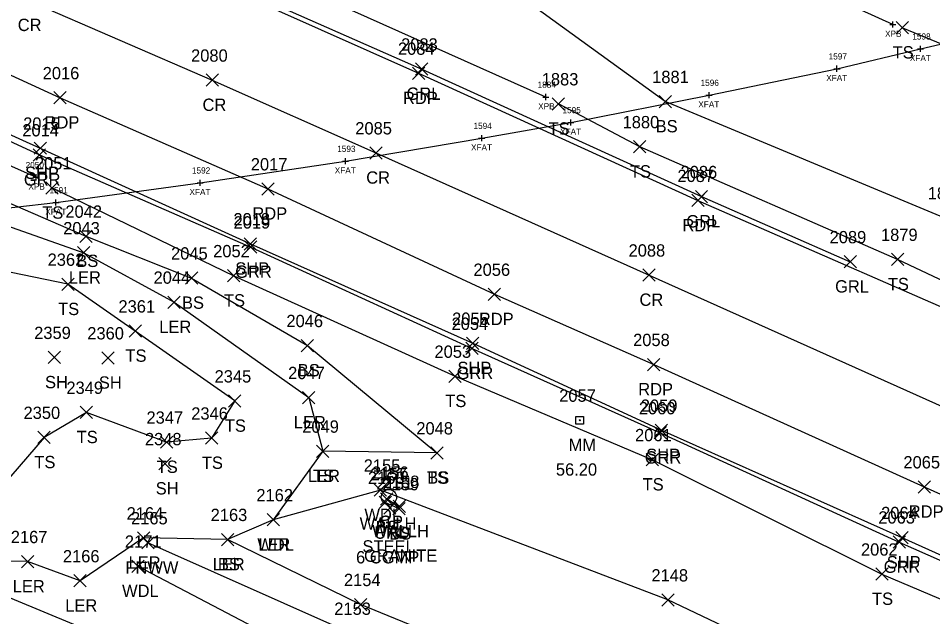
# Model space of a CAD drawing. Extents: x 1599569 to 1610055, y 642560 to 647860.
# Drawn here: x 1601503.2 to 1601651.7, y 647181.8 to 647279.1 of the extents above; entities that cross this region are included whole.
import ezdxf

# ---------------------------------------------------------------- set-up
doc = ezdxf.new("R2010")
doc.units = 0
for name, color, linetype in [('B_A', 7, 'Continuous'), ('B_I', 7, 'Continuous'), ('B_TIC', 7, 'Continuous'), ('BF', 7, 'Continuous'), ('BSUBM', 7, 'Continuous'), ('D_A', 7, 'Continuous'), ('D_C', 7, 'Continuous'), ('D_I', 7, 'Continuous'), ('D_TIC', 7, 'Continuous'), ('DHW', 7, 'Continuous'), ('L_A', 7, 'Continuous'), ('L_I', 7, 'Continuous'), ('L_TIC', 7, 'Continuous'), ('LARO', 7, 'Continuous'), ('LAWA', 7, 'Continuous'), ('LELB', 7, 'Continuous'), ('LFNC', 7, 'Continuous'), ('P_A', 7, 'Continuous'), ('P_I', 7, 'Continuous'), ('P_TIC', 7, 'Continuous'), ('PET', 7, 'Continuous'), ('PRC', 7, 'Continuous'), ('PSP', 7, 'Continuous'), ('R_A', 7, 'Continuous'), ('R_C', 7, 'Continuous'), ('R_I', 7, 'Continuous'), ('R_TIC', 7, 'Continuous'), ('RGP', 7, 'Continuous'), ('RGR', 7, 'Continuous'), ('S_A', 7, 'Continuous'), ('S_C', 7, 'Continuous'), ('S_I', 7, 'Continuous'), ('SRM', 7, 'Continuous')]:
    doc.layers.add(name, color=color, linetype=linetype)

msp = doc.modelspace()

# ---------------------------------------------------------------- linework, layer by layer
at = {"layer": 'B_TIC'}
for p, q in [((1601645.21, 647278.05), (1601645.29, 647278.05)), ((1601649.73, 647274.11), (1601649.8, 647274.11)), ((1601636.14, 647270.87), (1601636.22, 647270.87)), ((1601588.89, 647266.27), (1601588.97, 647266.27)), ((1601615.37, 647266.58), (1601615.45, 647266.58)), ((1601592.93, 647262.14), (1601593.01, 647262.14)), ((1601578.48, 647259.58), (1601578.55, 647259.58)), ((1601556.36, 647255.85), (1601556.43, 647255.85)), ((1601506.14, 647253.22), (1601506.21, 647253.22)), ((1601532.77, 647252.34), (1601532.84, 647252.34)), ((1601509.35, 647249.14), (1601509.43, 647249.14))]:
    msp.add_line(p, q, dxfattribs=at)
for points in [[(1601644.71, 647278.05), (1601645.71, 647278.05)], [(1601645.21, 647277.55), (1601645.21, 647278.55)], [(1601649.72, 647273.61), (1601649.72, 647274.61)], [(1601649.22, 647274.11), (1601650.22, 647274.11)], [(1601635.64, 647270.87), (1601636.64, 647270.87)], [(1601636.14, 647270.37), (1601636.14, 647271.37)], [(1601615.37, 647266.08), (1601615.37, 647267.08)], [(1601588.39, 647266.27), (1601589.39, 647266.27)], [(1601588.89, 647265.77), (1601588.89, 647266.78)], [(1601614.87, 647266.58), (1601615.87, 647266.58)], [(1601592.93, 647261.64), (1601592.93, 647262.64)], [(1601592.43, 647262.14), (1601593.43, 647262.14)], [(1601577.97, 647259.58), (1601578.97, 647259.58)], [(1601578.47, 647259.08), (1601578.47, 647260.08)], [(1601555.86, 647255.85), (1601556.86, 647255.85)], [(1601556.36, 647255.35), (1601556.36, 647256.35)], [(1601506.14, 647252.72), (1601506.14, 647253.72)], [(1601505.64, 647253.22), (1601506.64, 647253.22)], [(1601532.26, 647252.34), (1601533.26, 647252.34)], [(1601532.76, 647251.84), (1601532.76, 647252.84)], [(1601508.85, 647249.14), (1601509.85, 647249.14)], [(1601509.35, 647248.64), (1601509.35, 647249.64)]]:
    msp.add_lwpolyline(points, dxfattribs=at)
at = {"layer": 'BF'}
msp.add_lwpolyline([(1601288.62, 647238.61), (1601320.66, 647238.01), (1601349.51, 647238.08), (1601373.69, 647238.59), (1601386.36, 647239.05), (1601413.65, 647240.35), (1601439.77, 647242.2), (1601462.42, 647244.02), (1601489.32, 647246.83), (1601509.35, 647249.14), (1601532.76, 647252.34), (1601556.36, 647255.85), (1601578.47, 647259.58), (1601592.93, 647262.14), (1601615.37, 647266.58), (1601636.14, 647270.87), (1601649.72, 647274.11), (1601669.89, 647278.8)], dxfattribs=at)
at = {"layer": 'BSUBM'}
for points in [[(1601645.21, 647278.05), (1601605.76, 647295.98)], [(1601588.89, 647266.27), (1601546.72, 647285.13)], [(1601458.36, 647274.55), (1601506.14, 647253.22)]]:
    msp.add_lwpolyline(points, dxfattribs=at)
at = {"layer": 'D_TIC'}
for points in [[(1601562.05, 647199.97), (1601564.05, 647201.97)], [(1601564.05, 647199.97), (1601562.05, 647201.97)], [(1601562.55, 647198.49), (1601564.55, 647200.49)], [(1601564.55, 647198.49), (1601562.55, 647200.49)], [(1601564.09, 647198.75), (1601566.09, 647200.75)], [(1601566.09, 647198.75), (1601564.09, 647200.75)]]:
    msp.add_lwpolyline(points, dxfattribs=at)
at = {"layer": 'DHW'}
msp.add_lwpolyline([(1601563.05, 647200.97), (1601565.09, 647199.75)], dxfattribs=at)
at = {"layer": 'L_TIC'}
for points in [[(1601645.77, 647276.53), (1601647.77, 647278.53)], [(1601647.77, 647276.53), (1601645.77, 647278.53)], [(1601589.91, 647264.16), (1601591.91, 647266.16)], [(1601591.91, 647264.16), (1601589.91, 647266.16)], [(1601607.27, 647264.53), (1601609.27, 647266.53)], [(1601609.27, 647264.53), (1601607.27, 647266.53)], [(1601603.12, 647257.19), (1601605.12, 647259.19)], [(1601605.12, 647257.19), (1601603.12, 647259.19)], [(1601507.71, 647250.5), (1601509.71, 647252.5)], [(1601509.71, 647250.5), (1601507.71, 647252.5)], [(1601513.21, 647242.65), (1601515.21, 647244.65)], [(1601515.21, 647242.65), (1601513.21, 647244.65)], [(1601512.86, 647239.96), (1601514.86, 647241.96)], [(1601514.86, 647239.96), (1601512.86, 647241.96)], [(1601644.99, 647238.88), (1601646.99, 647240.88)], [(1601646.99, 647238.88), (1601644.99, 647240.88)], [(1601530.37, 647235.86), (1601532.37, 647237.86)], [(1601532.37, 647235.86), (1601530.37, 647237.86)], [(1601537.21, 647236.23), (1601539.21, 647238.23)], [(1601539.21, 647236.23), (1601537.21, 647238.23)], [(1601510.3, 647234.84), (1601512.3, 647236.84)], [(1601512.3, 647234.84), (1601510.3, 647236.84)], [(1601527.53, 647231.93), (1601529.53, 647233.93)], [(1601529.53, 647231.93), (1601527.53, 647233.93)], [(1601521.23, 647227.25), (1601523.23, 647229.25)], [(1601523.23, 647227.25), (1601521.23, 647229.25)], [(1601549.16, 647224.88), (1601551.16, 647226.88)], [(1601551.16, 647224.88), (1601549.16, 647226.88)], [(1601508.08, 647222.95), (1601510.08, 647224.95)], [(1601510.08, 647222.95), (1601508.08, 647224.95)], [(1601516.82, 647222.88), (1601518.82, 647224.88)], [(1601518.82, 647222.88), (1601516.82, 647224.88)], [(1601573.14, 647219.89), (1601575.14, 647221.89)], [(1601575.14, 647219.89), (1601573.14, 647221.89)], [(1601549.38, 647216.43), (1601551.38, 647218.43)], [(1601551.38, 647216.43), (1601549.38, 647218.43)], [(1601537.36, 647215.88), (1601539.36, 647217.88)], [(1601539.36, 647215.88), (1601537.36, 647217.88)], [(1601537.36, 647215.88), (1601539.36, 647217.88)], [(1601539.36, 647215.88), (1601537.36, 647217.88)], [(1601513.3, 647214.03), (1601515.3, 647216.03)], [(1601515.3, 647214.03), (1601513.3, 647216.03)], [(1601506.43, 647209.96), (1601508.43, 647211.96)], [(1601508.43, 647209.96), (1601506.43, 647211.96)], [(1601526.3, 647209.19), (1601528.3, 647211.19)], [(1601528.3, 647209.19), (1601526.3, 647211.19)], [(1601533.62, 647209.85), (1601535.62, 647211.85)], [(1601535.62, 647209.85), (1601533.62, 647211.85)], [(1601551.67, 647207.72), (1601553.67, 647209.72)], [(1601553.67, 647207.72), (1601551.67, 647209.72)], [(1601551.67, 647207.72), (1601553.67, 647209.72)], [(1601553.67, 647207.72), (1601551.67, 647209.72)], [(1601570.19, 647207.44), (1601572.19, 647209.44)], [(1601572.19, 647207.44), (1601570.19, 647209.44)], [(1601570.19, 647207.44), (1601572.19, 647209.44)], [(1601572.19, 647207.44), (1601570.19, 647209.44)], [(1601526.05, 647205.69), (1601528.05, 647207.69)], [(1601528.05, 647205.69), (1601526.05, 647207.69)], [(1601605.18, 647206.34), (1601607.18, 647208.34)], [(1601607.18, 647206.34), (1601605.18, 647208.34)], [(1601561.01, 647201.4), (1601563.01, 647203.4)], [(1601563.01, 647201.4), (1601561.01, 647203.4)], [(1601561.82, 647199.4), (1601563.82, 647201.4)], [(1601563.82, 647199.4), (1601561.82, 647201.4)], [(1601564.04, 647198.36), (1601566.04, 647200.36)], [(1601566.04, 647198.36), (1601564.04, 647200.36)], [(1601543.62, 647196.58), (1601545.62, 647198.58)], [(1601545.62, 647196.58), (1601543.62, 647198.58)], [(1601543.62, 647196.58), (1601545.62, 647198.58)], [(1601545.62, 647196.58), (1601543.62, 647198.58)], [(1601522.56, 647193.62), (1601524.56, 647195.62)], [(1601524.56, 647193.62), (1601522.56, 647195.62)], [(1601523.27, 647192.83), (1601525.27, 647194.83)], [(1601525.27, 647192.83), (1601523.27, 647194.83)], [(1601536.2, 647193.37), (1601538.2, 647195.37)], [(1601538.2, 647193.37), (1601536.2, 647195.37)], [(1601536.2, 647193.37), (1601538.2, 647195.37)], [(1601538.2, 647193.37), (1601536.2, 647195.37)], [(1601503.75, 647189.78), (1601505.75, 647191.78)], [(1601505.75, 647189.78), (1601503.75, 647191.78)], [(1601521.66, 647189.03), (1601523.66, 647191.03)], [(1601523.66, 647189.03), (1601521.66, 647191.03)], [(1601642.43, 647187.75), (1601644.43, 647189.75)], [(1601644.43, 647187.75), (1601642.43, 647189.75)], [(1601512.27, 647186.66), (1601514.27, 647188.66)], [(1601514.27, 647186.66), (1601512.27, 647188.66)], [(1601607.71, 647183.55), (1601609.71, 647185.55)], [(1601609.71, 647183.55), (1601607.71, 647185.55)], [(1601557.79, 647182.8), (1601559.79, 647184.8)], [(1601559.79, 647182.8), (1601557.79, 647184.8)]]:
    msp.add_lwpolyline(points, dxfattribs=at)
at = {"layer": 'LARO'}
msp.add_lwpolyline([(1601433.04, 647223.9), (1601440.02, 647229.92), (1601448.75, 647242.35), (1601453.33, 647251.54), (1601453.22, 647256.75), (1601455.27, 647258.56), (1601467.28, 647258.57), (1601483.33, 647251.71), (1601513.86, 647240.96), (1601528.53, 647232.93), (1601550.38, 647217.43), (1601552.67, 647208.72), (1601544.62, 647197.58), (1601537.2, 647194.37), (1601523.56, 647194.62), (1601513.27, 647187.66), (1601504.75, 647190.78), (1601495.2, 647190.89), (1601473.71, 647199.59), (1601450.55, 647210.47)], dxfattribs=at)
at = {"layer": 'LAWA'}
for points in [[(1601797.97, 647101.31), (1601745.83, 647121.59), (1601717.97, 647132.53), (1601683.51, 647148.72), (1601645.76, 647166.92), (1601608.71, 647184.55), (1601562.01, 647202.4), (1601544.62, 647197.58)], [(1601522.66, 647190.03), (1601554.72, 647173.2), (1601590.69, 647150.24), (1601642.66, 647126.73), (1601680.48, 647109.21), (1601720.64, 647091.49), (1601745.45, 647080.74), (1601784.29, 647062.8)]]:
    msp.add_lwpolyline(points, dxfattribs=at)
at = {"layer": 'LELB'}
for points in [[(1601962.97, 647113.31), (1601923.69, 647130.08), (1601895.55, 647143.8), (1601852.73, 647162.89), (1601817.77, 647178.58), (1601769.5, 647198.02), (1601730.98, 647216.5), (1601688.1, 647233.1), (1601653.57, 647246.64), (1601608.27, 647265.53), (1601581.18, 647285.19)], [(1601782.46, 647059.4), (1601738.77, 647079.33), (1601690.4, 647099.93), (1601647.7, 647120.25), (1601610.06, 647137.74), (1601571.92, 647154.07), (1601536.97, 647170.25), (1601497.74, 647186.59), (1601465.75, 647201.27), (1601394.71, 647231.37), (1601362.21, 647245.73), (1601329.86, 647260.18), (1601292.61, 647278.06)], [(1601646.77, 647277.53), (1601686.47, 647261.15), (1601728.27, 647241.55), (1601783.31, 647216.16), (1601831.6, 647194.79), (1601880.63, 647172.23), (1601925.63, 647152.36), (1601972.37, 647131.79)], [(1601467.3, 647264.67), (1601487.07, 647255.39), (1601514.21, 647243.65), (1601531.37, 647236.86), (1601550.16, 647225.88), (1601571.19, 647208.44)], [(1601955.14, 647100.52), (1601918.75, 647116.38), (1601885.72, 647130.9), (1601846.21, 647148.37), (1601809.11, 647165.35), (1601762.69, 647186.72), (1601721.93, 647205.72), (1601682.69, 647222.55), (1601645.99, 647239.88), (1601604.12, 647258.19), (1601590.91, 647265.16)], [(1601538.36, 647216.88), (1601522.23, 647228.25), (1601511.3, 647235.84), (1601500.19, 647238.16), (1601496.12, 647237.24), (1601487.07, 647243), (1601472.23, 647242.52), (1601465.52, 647252), (1601456.52, 647250.25), (1601448.93, 647236.81), (1601439.69, 647223.28)], [(1601508.71, 647251.5), (1601538.21, 647237.23), (1601574.14, 647220.89), (1601606.18, 647207.34), (1601643.43, 647188.75), (1601690.17, 647168.89), (1601736.24, 647147.99), (1601763.99, 647135.54)], [(1601538.36, 647216.88), (1601534.62, 647210.85), (1601527.3, 647210.19), (1601514.3, 647215.03), (1601507.43, 647210.96), (1601499.24, 647201.53), (1601497.16, 647195.39), (1601491.61, 647199.91), (1601483.62, 647197.16)], [(1601571.19, 647208.44), (1601552.67, 647208.72)], [(1601565.04, 647199.36), (1601562.82, 647200.4)], [(1601788.18, 647085.6), (1601744.28, 647102.65), (1601709.97, 647119.32), (1601675.86, 647133.15), (1601636.27, 647148.1), (1601596.45, 647168.4), (1601558.79, 647183.8), (1601537.2, 647194.37)]]:
    msp.add_lwpolyline(points, dxfattribs=at)
at = {"layer": 'LFNC'}
msp.add_lwpolyline([(1601786.11, 647077.46), (1601745.72, 647095.86), (1601707.5, 647113.61), (1601674.01, 647128.72), (1601634.94, 647146.46), (1601593.54, 647164.14), (1601557.22, 647179.13), (1601524.27, 647193.83)], dxfattribs=at)
at = {"layer": 'P_TIC'}
for points in [[(1601533.71, 647268.01), (1601535.71, 647270.01)], [(1601535.71, 647268.01), (1601533.71, 647270.01)], [(1601567.21, 647269.13), (1601569.21, 647271.13)], [(1601569.21, 647269.13), (1601567.21, 647271.13)], [(1601509.02, 647265.15), (1601511.02, 647267.15)], [(1601511.02, 647265.15), (1601509.02, 647267.15)], [(1601505.79, 647256.96), (1601507.79, 647258.96)], [(1601507.79, 647256.96), (1601505.79, 647258.96)], [(1601560.28, 647256.19), (1601562.28, 647258.19)], [(1601562.28, 647256.19), (1601560.28, 647258.19)], [(1601542.75, 647250.34), (1601544.75, 647252.34)], [(1601544.75, 647250.34), (1601542.75, 647252.34)], [(1601612.57, 647248.46), (1601614.57, 647250.46)], [(1601614.57, 647248.46), (1601612.57, 647250.46)], [(1601539.92, 647241.41), (1601541.92, 647243.41)], [(1601541.92, 647241.41), (1601539.92, 647243.41)], [(1601604.65, 647236.34), (1601606.65, 647238.34)], [(1601606.65, 647236.34), (1601604.65, 647238.34)], [(1601579.52, 647233.21), (1601581.52, 647235.21)], [(1601581.52, 647233.21), (1601579.52, 647235.21)], [(1601576, 647225.25), (1601578, 647227.25)], [(1601578, 647225.25), (1601576, 647227.25)], [(1601605.39, 647221.8), (1601607.39, 647223.8)], [(1601607.39, 647221.8), (1601605.39, 647223.8)], [(1601606.65, 647211.12), (1601608.65, 647213.12)], [(1601608.65, 647211.12), (1601606.65, 647213.12)], [(1601649.31, 647201.92), (1601651.31, 647203.92)], [(1601651.31, 647201.92), (1601649.31, 647203.92)], [(1601645.7, 647193.68), (1601647.7, 647195.68)], [(1601647.7, 647193.68), (1601645.7, 647195.68)]]:
    msp.add_lwpolyline(points, dxfattribs=at)
at = {"layer": 'PET'}
for points in [[(1601331.98, 647346.68), (1601356.59, 647335.73), (1601398.36, 647316.98), (1601437.48, 647298.89), (1601470.99, 647284.11), (1601510.02, 647266.15), (1601543.75, 647251.34), (1601580.52, 647234.21), (1601606.39, 647222.8), (1601650.31, 647202.92), (1601693.14, 647183.7), (1601742.76, 647160.97), (1601795.46, 647137.6), (1601852.51, 647112.19)], [(1601401.84, 647345.99), (1601436.76, 647329.85), (1601477.89, 647310.69), (1601511.69, 647295.64), (1601529.2, 647287.58), (1601568.21, 647270.13), (1601613.57, 647249.46), (1601666.31, 647226.36), (1601709.07, 647207.41), (1601751.08, 647188.42), (1601796.47, 647168.32), (1601839.63, 647148.76), (1601881.89, 647129.58), (1601912.89, 647115.63)]]:
    msp.add_lwpolyline(points, dxfattribs=at)
at = {"layer": 'PRC'}
msp.add_lwpolyline([(1601345.39, 647355.71), (1601383.98, 647338.31), (1601428.29, 647317.74), (1601472.83, 647297.09), (1601504.71, 647281.99), (1601534.71, 647269.01), (1601561.28, 647257.19), (1601605.65, 647237.34), (1601658.4, 647213.63), (1601702.28, 647194), (1601743.84, 647175.46), (1601792.12, 647154.22), (1601833.09, 647135.23), (1601874.76, 647116.71)], dxfattribs=at)
at = {"layer": 'PSP'}
msp.add_lwpolyline([(1601320.4, 647342.24), (1601352.25, 647327.85), (1601395.49, 647308.51), (1601432.16, 647291.56), (1601467.04, 647275.92), (1601506.79, 647257.96), (1601540.92, 647242.41), (1601577, 647226.25), (1601607.65, 647212.12), (1601646.7, 647194.68), (1601690.56, 647174.95), (1601738.15, 647153.57), (1601769.56, 647138.92), (1601808.48, 647121.32)], dxfattribs=at)
at = {"layer": 'R_TIC'}
for points in [[(1601567.72, 647269.81), (1601569.72, 647271.81)], [(1601569.72, 647269.81), (1601567.72, 647271.81)], [(1601505.65, 647255.87), (1601507.65, 647257.87)], [(1601507.65, 647255.87), (1601505.65, 647257.87)], [(1601613.15, 647249.08), (1601615.15, 647251.08)], [(1601615.15, 647249.08), (1601613.15, 647251.08)], [(1601539.97, 647240.89), (1601541.97, 647242.89)], [(1601541.97, 647240.89), (1601539.97, 647242.89)], [(1601637.3, 647238.5), (1601639.3, 647240.5)], [(1601639.3, 647238.5), (1601637.3, 647240.5)], [(1601575.91, 647224.43), (1601577.91, 647226.43)], [(1601577.91, 647224.43), (1601575.91, 647226.43)], [(1601606.45, 647210.71), (1601608.45, 647212.71)], [(1601608.45, 647210.71), (1601606.45, 647212.71)], [(1601645.25, 647192.96), (1601647.25, 647194.96)], [(1601647.25, 647192.96), (1601645.25, 647194.96)]]:
    msp.add_lwpolyline(points, dxfattribs=at)
at = {"layer": 'RGP'}
msp.add_line((1601563.4, 647201.25), (1601563.4, 647201.25), dxfattribs=at)
for radius in [1.25, 0.0833]:
    msp.add_circle((1601563.4, 647201.25), radius, dxfattribs=at)
at = {"layer": 'RGR'}
for points in [[(1601402.77, 647346.31), (1601437.17, 647330.45), (1601512.1, 647296.13), (1601530.55, 647287.7), (1601568.72, 647270.81), (1601614.15, 647250.08), (1601638.3, 647239.5)], [(1601318.76, 647342.22), (1601351.89, 647327.35), (1601395.14, 647307.81), (1601432.06, 647291.1), (1601467.03, 647275.18), (1601506.65, 647256.87), (1601540.97, 647241.89), (1601576.91, 647225.43), (1601607.45, 647211.71), (1601646.25, 647193.96), (1601690.44, 647174.37), (1601737.84, 647152.88), (1601768.28, 647138.94), (1601807.48, 647120.85)]]:
    msp.add_lwpolyline(points, dxfattribs=at)
at = {"layer": 'SRM'}
msp.add_lwpolyline([(1601593.77, 647214.38), (1601595.02, 647214.38), (1601595.02, 647213.13), (1601593.77, 647213.13)], close=True, dxfattribs=at)
msp.add_circle((1601594.39, 647213.75), 0.0833, dxfattribs=at)

# ---------------------------------------------------------------- texts
at = {"layer": 'B_A'}
for s, p in [('XPB', (1601643.95, 647276.05)), ('XFAT', (1601647.98, 647272.11)), ('XFAT', (1601634.4, 647268.87)), ('XFAT', (1601613.63, 647264.58)), ('XPB', (1601587.63, 647264.27)), ('XFAT', (1601591.19, 647260.14)), ('XFAT', (1601576.73, 647257.58)), ('XFAT', (1601554.61, 647253.85)), ('XPB', (1601504.87, 647251.22)), ('XFAT', (1601531.02, 647250.34)), ('XFAT', (1601507.61, 647247.14))]:
    msp.add_text(s, height=1, dxfattribs=at).set_placement(p)
at = {"layer": 'B_I'}
for s, p in [('1598', (1601648.38, 647275.61)), ('1597', (1601634.79, 647272.37)), ('1884', (1601587.54, 647267.77)), ('1596', (1601614, 647268.08)), ('1595', (1601591.58, 647263.64)), ('1594', (1601577.13, 647261.08)), ('1593', (1601555.01, 647257.35)), ('2050', (1601504.42, 647254.72)), ('1592', (1601531.42, 647253.84)), ('1591', (1601508.29, 647250.64))]:
    msp.add_text(s, height=1, dxfattribs=at).set_placement(p)
at = {"layer": 'D_A'}
for s, p in [('WALLH', (1601558.65, 647195.97)), ('WALLH', (1601560.68, 647194.75)), ('UND', (1601561.02, 647194.49))]:
    msp.add_text(s, height=2, dxfattribs=at).set_placement(p)
at = {"layer": 'D_C'}
for s, p in [('GRANITE', (1601559.36, 647190.75)), ('6 CGMP', (1601558.07, 647190.49))]:
    msp.add_text(s, height=2, dxfattribs=at).set_placement(p)
at = {"layer": 'D_I'}
for s, p in [('2157', (1601560.36, 647203.97)), ('2158', (1601562.4, 647202.75)), ('2161', (1601561.37, 647202.49))]:
    msp.add_text(s, height=2, dxfattribs=at).set_placement(p)
at = {"layer": 'L_A'}
for s, p in [('TS', (1601645.18, 647272.53)), ('BS', (1601606.71, 647260.53)), ('TS', (1601589.32, 647260.16)), ('TS', (1601602.53, 647253.19)), ('TS', (1601507.12, 647246.5)), ('BS', (1601512.65, 647238.65)), ('LER', (1601511.44, 647235.96)), ('TS', (1601644.4, 647234.88)), ('TS', (1601509.7, 647230.84)), ('BS', (1601529.81, 647231.86)), ('TS', (1601536.62, 647232.23)), ('LER', (1601526.12, 647227.93)), ('TS', (1601520.63, 647223.25)), ('BS', (1601548.6, 647220.88)), ('SH', (1601507.57, 647218.95)), ('SH', (1601516.31, 647218.88)), ('TS', (1601572.55, 647215.89)), ('TS', (1601536.77, 647211.88)), ('TS', (1601536.77, 647211.88)), ('LER', (1601547.96, 647212.43)), ('TS', (1601512.71, 647210.03)), ('TS', (1601505.84, 647205.96)), ('TS', (1601533.03, 647205.85)), ('TS', (1601525.71, 647205.19)), ('LER', (1601550.25, 647203.72)), ('TS', (1601551.08, 647203.72)), ('TS', (1601569.59, 647203.44)), ('BS', (1601569.63, 647203.44)), ('SH', (1601525.54, 647201.69)), ('TS', (1601604.59, 647202.34)), ('WDL', (1601559.42, 647197.4)), ('BS', (1601561.26, 647195.4)), ('BS', (1601563.48, 647194.36)), ('WDL', (1601542.04, 647192.58)), ('LER', (1601542.2, 647192.58)), ('LER', (1601521.14, 647189.62)), ('LER', (1601534.78, 647189.37)), ('BS', (1601535.64, 647189.37)), ('FNWW', (1601520.62, 647188.83)), ('LER', (1601502.33, 647185.78)), ('WDL', (1601520.08, 647185.03)), ('TS', (1601641.84, 647183.75)), ('LER', (1601510.85, 647182.66))]:
    msp.add_text(s, height=2, dxfattribs=at).set_placement(p)
at = {"layer": 'L_I'}
for s, p in [('1883', (1601588.21, 647268.16)), ('1881', (1601606.14, 647268.53)), ('1880', (1601601.34, 647261.19)), ('2051', (1601505.93, 647254.5)), ('1878', (1601650.88, 647249.64)), ('2042', (1601510.87, 647246.65)), ('2043', (1601510.52, 647243.96)), ('1879', (1601643.29, 647242.88)), ('2045', (1601528.03, 647239.86)), ('2052', (1601534.87, 647240.23)), ('2362', (1601507.99, 647238.84)), ('2044', (1601525.19, 647235.93)), ('2361', (1601519.49, 647231.25)), ('2046', (1601546.76, 647228.88)), ('2359', (1601505.81, 647226.95)), ('2360', (1601514.43, 647226.88)), ('2053', (1601570.8, 647223.89)), ('2047', (1601547.04, 647220.43)), ('2345', (1601535.1, 647219.88)), ('2345', (1601535.1, 647219.88)), ('2349', (1601511.04, 647218.03)), ('2350', (1601504.08, 647213.96)), ('2347', (1601524.04, 647213.19)), ('2346', (1601531.31, 647213.85)), ('2049', (1601549.33, 647211.72)), ('2049', (1601549.33, 647211.72)), ('2048', (1601567.85, 647211.44)), ('2048', (1601567.85, 647211.44)), ('2061', (1601603.36, 647210.34)), ('2348', (1601523.79, 647209.69)), ('2155', (1601559.31, 647205.4)), ('2160', (1601559.99, 647203.4)), ('2159', (1601562.34, 647202.36)), ('2162', (1601541.88, 647200.58)), ('2162', (1601541.88, 647200.58)), ('2164', (1601520.82, 647197.62)), ('2165', (1601521.53, 647196.83)), ('2163', (1601534.46, 647197.37)), ('2163', (1601534.46, 647197.37)), ('2167', (1601502.01, 647193.78)), ('2171', (1601520.53, 647193.03)), ('2062', (1601640.04, 647191.75)), ('2166', (1601510.47, 647190.66)), ('2154', (1601556.1, 647186.8)), ('2148', (1601606.02, 647187.55)), ('2153', (1601554.53, 647182.13)), ('2153', (1601554.53, 647182.13))]:
    msp.add_text(s, height=2, dxfattribs=at).set_placement(p)
at = {"layer": 'P_A'}
for s, p in [('CR', (1601503.14, 647276.99)), ('RDP', (1601565.69, 647265.13)), ('CR', (1601533.14, 647264.01)), ('RDP', (1601507.5, 647261.15)), ('SHP', (1601504.33, 647252.96)), ('CR', (1601559.72, 647252.19)), ('RDP', (1601541.24, 647246.34)), ('RDP', (1601611.06, 647244.46)), ('SHP', (1601538.46, 647237.41)), ('CR', (1601604.08, 647232.34)), ('RDP', (1601578.01, 647229.21)), ('SHP', (1601574.53, 647221.25)), ('RDP', (1601603.88, 647217.8)), ('SHP', (1601605.18, 647207.12)), ('RDP', (1601647.8, 647197.92)), ('SHP', (1601644.23, 647189.68))]:
    msp.add_text(s, height=2, dxfattribs=at).set_placement(p)
at = {"layer": 'P_I'}
for s, p in [('2084', (1601564.87, 647273.13)), ('2080', (1601531.28, 647272.01)), ('2016', (1601507.19, 647269.15)), ('2015', (1601504.02, 647260.96)), ('2085', (1601557.94, 647260.19)), ('2017', (1601540.98, 647254.34)), ('2087', (1601610.24, 647252.46)), ('2018', (1601538.15, 647245.41)), ('2088', (1601602.31, 647240.34)), ('2056', (1601577.13, 647237.21)), ('2055', (1601573.66, 647229.25)), ('2058', (1601603.05, 647225.8)), ('2059', (1601604.3, 647215.12)), ('2065', (1601646.93, 647205.92)), ('2064', (1601643.31, 647197.68))]:
    msp.add_text(s, height=2, dxfattribs=at).set_placement(p)
at = {"layer": 'R_A'}
for s, p in [('GRL', (1601566.26, 647265.81)), ('GRR', (1601504.14, 647251.87)), ('GRL', (1601611.69, 647245.08)), ('GRR', (1601538.45, 647236.89)), ('GRL', (1601635.84, 647234.5)), ('GRR', (1601574.4, 647220.43)), ('GRR', (1601604.94, 647206.71)), ('GP', (1601561.83, 647196.25)), ('GRR', (1601643.73, 647188.96))]:
    msp.add_text(s, height=2, dxfattribs=at).set_placement(p)
at = {"layer": 'R_C'}
msp.add_text('STEEL', height=2, dxfattribs=at).set_placement((1601559.11, 647192.25))
at = {"layer": 'R_I'}
for s, p in [('2083', (1601565.38, 647273.81)), ('2014', (1601503.88, 647259.87)), ('2086', (1601610.75, 647253.08)), ('2019', (1601538.19, 647244.89)), ('2089', (1601634.95, 647242.5)), ('2054', (1601573.57, 647228.43)), ('2060', (1601603.98, 647214.71)), ('2156', (1601560.65, 647204.25)), ('2063', (1601642.86, 647196.96))]:
    msp.add_text(s, height=2, dxfattribs=at).set_placement(p)
at = {"layer": 'S_A'}
msp.add_text('MM', height=2, dxfattribs=at).set_placement((1601592.58, 647208.75))
at = {"layer": 'S_C'}
msp.add_text('56.20', height=2, dxfattribs=at).set_placement((1601590.51, 647204.75))
at = {"layer": 'S_I'}
msp.add_text('2057', height=2, dxfattribs=at).set_placement((1601591.05, 647216.75))

doc.saveas('drawing.dxf')
